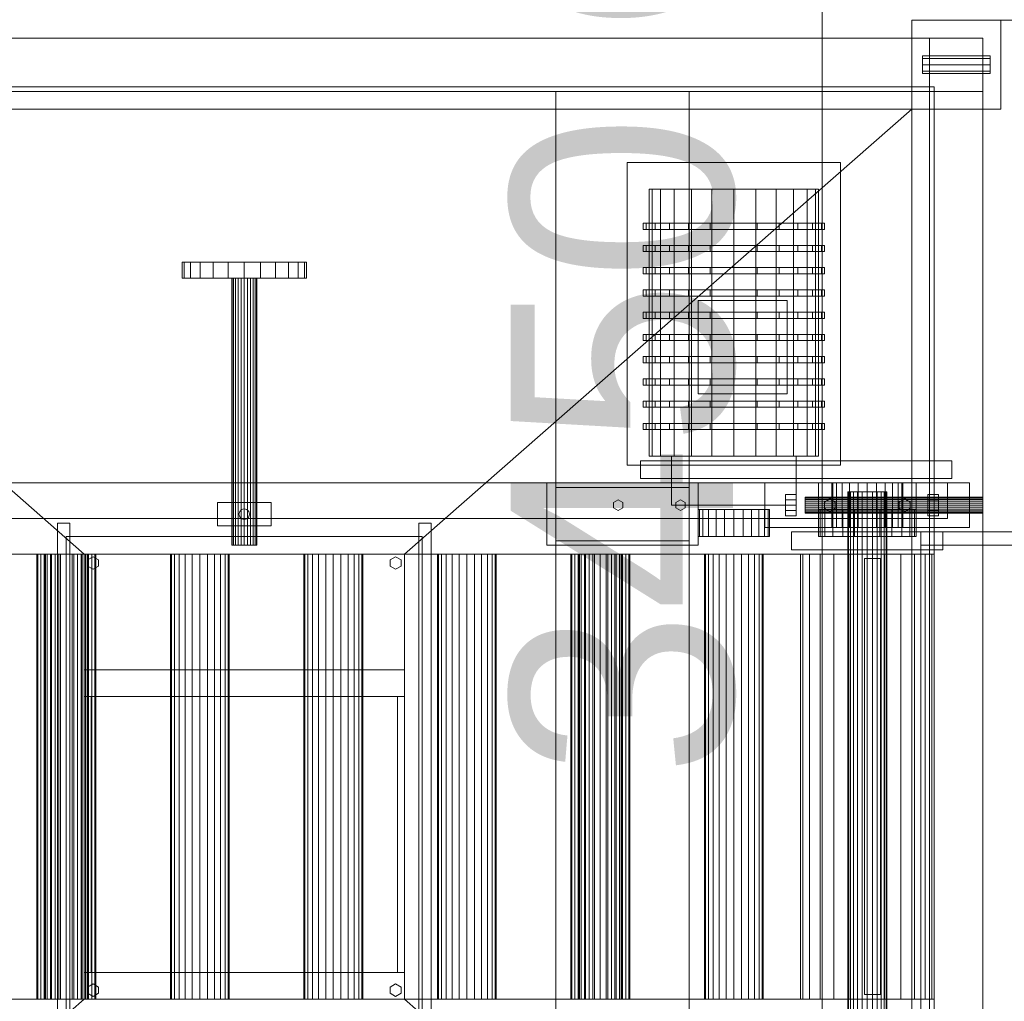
# Model space of a CAD drawing. Header units: millimetres. Extents: x -1970 to 61924, y -58230 to 6847.
# Tile 351 of 656: x -252 to 854, y -18252 to -17149. Entities that reach past the tile are written whole.
import ezdxf

# ---------------------------------------------------------------- set-up
doc = ezdxf.new("R2010")
doc.units = ezdxf.units.MM
for name, color, linetype, lineweight in [('COTAS_O', 1, 'Continuous', 0), ('COTAS_P', 1, 'Continuous', 0), ('superior_dosificador', 7, 'Continuous', 0)]:
    doc.layers.add(name, color=color, linetype=linetype, lineweight=lineweight)
doc.dimstyles.new('R19_100', dxfattribs={"dimtxt": 250, "dimasz": 150, "dimexe": 150, "dimexo": 80, "dimgap": 100, "dimtad": 1, "dimtih": 1, "dimtoh": 1, "dimdsep": 46, "dimcen": 0.09, "dimadec": 0, "dimazin": 0, "dimtfac": 1, "dimtdec": 4, "dimtofl": 0, "dimtmove": 0, "dimatfit": 3, "dimfxl": 1, "dimtolj": 1, "dimtzin": 0, "dimarcsym": 0})

# ---------------------------------------------------------------- blocks, each defined once
blk = doc.blocks.new('DIM_R26_32')
at = {"layer": 'COTAS_O'}
for p, q in [((649.2, -16275), (604.2, -16425)), ((1349.2, -16275), (649.2, -16275)), ((649.2, -19725), (649.2, -16275)), ((649.2, -16275), (694.2, -16425)), ((649.2, -19725), (604.2, -19575)), ((649.2, -19725), (694.2, -19575)), ((1349.2, -19725), (649.2, -19725))]:
    blk.add_line(p, q, dxfattribs=at)
blk.add_text('3450 O', height=250, rotation=90, dxfattribs=at).set_placement((549.2, -18000))
blk = doc.blocks.new('DIM_R26_33')
at = {"layer": 'COTAS_P'}
for p, q in [((850, -17150), (1750, -17150)), ((1750, -17150), (1705, -17300)), ((1750, -18850), (1750, -17150)), ((1750, -17150), (1795, -17300)), ((1750, -18850), (1705, -18700)), ((1750, -18850), (1795, -18700)), ((850, -18850), (1750, -18850))]:
    blk.add_line(p, q, dxfattribs=at)
blk.add_text('1700 P', height=250, rotation=90, dxfattribs=at).set_placement((1650, -18000))

msp = doc.modelspace()

# ---------------------------------------------------------------- linework, layer by layer
at = {"layer": 'superior_dosificador'}
for p, q in [((850, -17150), (750, -17150)), ((750, -17150), (750, -17250)), ((850, -17250), (850, -17150)), ((770, -17170), (-770, -17170)), ((830, -17170), (770, -17170)), ((770, -17170), (770, -17230)), ((830, -17230), (830, -17170)), ((762, -17190), (762, -17192.929)), ((762, -17190), (838, -17190)), ((838, -17192.929), (838, -17190)), ((762, -17192.929), (762, -17200)), ((838, -17192.929), (762, -17192.929)), ((762, -17200), (762, -17207.071)), ((838, -17200), (762, -17200)), ((838, -17192.929), (838, -17200)), ((838, -17200), (838, -17207.071)), ((762, -17207.071), (762, -17210)), ((838, -17207.071), (762, -17207.071)), ((838, -17210), (762, -17210)), ((838, -17207.071), (838, -17210)), ((750, -17225), (-750, -17225)), ((775, -17225), (750, -17225)), ((750, -17225), (750, -18775)), ((750, -17250), (750, -17225)), ((775, -18775), (775, -17225)), ((-770, -17230), (770, -17230)), ((500, -17230), (350, -17230)), ((350, -17230), (350, -18770)), ((500, -18770), (500, -17230)), ((770, -17230), (830, -17230)), ((770, -17230), (770, -18770)), ((830, -18770), (830, -17230)), ((-180, -17750), (-750, -17250)), ((-750, -17250), (750, -17250)), ((180, -17750), (750, -17250)), ((750, -17250), (850, -17250)), ((750, -17250), (750, -18750)), ((670, -17310), (430, -17310)), ((430, -17310), (430, -17650)), ((670, -17650), (670, -17310)), ((455, -17340), (458.237, -17340)), ((455, -17340), (455, -17640)), ((458.237, -17340), (467.728, -17340)), ((458.237, -17640), (458.237, -17340)), ((467.728, -17340), (482.825, -17340)), ((467.728, -17640), (467.728, -17340)), ((482.825, -17340), (502.5, -17340)), ((482.825, -17640), (482.825, -17340)), ((502.5, -17340), (525.412, -17340)), ((502.5, -17640), (502.5, -17340)), ((525.412, -17340), (550, -17340)), ((525.412, -17640), (525.412, -17340)), ((550, -17340), (574.588, -17340)), ((550, -17640), (550, -17340)), ((574.588, -17340), (597.5, -17340)), ((574.588, -17640), (574.588, -17340)), ((597.5, -17340), (617.175, -17340)), ((597.5, -17640), (597.5, -17340)), ((617.175, -17340), (632.272, -17340)), ((617.175, -17640), (617.175, -17340)), ((632.272, -17340), (641.763, -17340)), ((632.272, -17640), (632.272, -17340)), ((641.763, -17340), (645, -17340)), ((641.763, -17640), (641.763, -17340)), ((645, -17640), (645, -17340)), ((448, -17378), (451.476, -17378)), ((448, -17378), (448, -17385)), ((451.476, -17378), (461.665, -17378)), ((451.476, -17385), (451.476, -17378)), ((461.665, -17378), (477.875, -17378)), ((461.665, -17385), (461.665, -17378)), ((477.875, -17378), (499, -17378)), ((477.875, -17385), (477.875, -17378)), ((499, -17378), (523.6, -17378)), ((499, -17385), (499, -17378)), ((523.6, -17378), (550, -17378)), ((523.6, -17385), (523.6, -17378)), ((550, -17378), (576.4, -17378)), ((550, -17385), (550, -17378)), ((576.4, -17378), (601, -17378)), ((576.4, -17385), (576.4, -17378)), ((601, -17378), (622.125, -17378)), ((601, -17385), (601, -17378)), ((622.125, -17378), (638.335, -17378)), ((622.125, -17385), (622.125, -17378)), ((638.335, -17378), (648.524, -17378)), ((638.335, -17385), (638.335, -17378)), ((648.524, -17378), (652, -17378)), ((648.524, -17385), (648.524, -17378)), ((652, -17385), (652, -17378)), ((451.476, -17385), (448, -17385)), ((451.476, -17385), (461.665, -17385)), ((461.665, -17385), (477.875, -17385)), ((477.875, -17385), (499, -17385)), ((499, -17385), (523.6, -17385)), ((523.6, -17385), (550, -17385)), ((550, -17385), (576.4, -17385)), ((576.4, -17385), (601, -17385)), ((601, -17385), (622.125, -17385)), ((622.125, -17385), (638.335, -17385)), ((638.335, -17385), (648.524, -17385)), ((648.524, -17385), (652, -17385)), ((448, -17403), (451.476, -17403)), ((448, -17403), (448, -17410)), ((451.476, -17410), (448, -17410)), ((451.476, -17403), (461.665, -17403)), ((451.476, -17410), (451.476, -17403)), ((451.476, -17410), (461.665, -17410)), ((461.665, -17403), (477.875, -17403)), ((461.665, -17410), (461.665, -17403)), ((461.665, -17410), (477.875, -17410)), ((477.875, -17403), (499, -17403)), ((477.875, -17410), (477.875, -17403)), ((477.875, -17410), (499, -17410)), ((499, -17403), (523.6, -17403)), ((499, -17410), (499, -17403)), ((499, -17410), (523.6, -17410)), ((523.6, -17403), (550, -17403)), ((523.6, -17410), (523.6, -17403)), ((523.6, -17410), (550, -17410)), ((550, -17403), (576.4, -17403)), ((550, -17410), (550, -17403)), ((550, -17410), (576.4, -17410)), ((576.4, -17403), (601, -17403)), ((576.4, -17410), (576.4, -17403)), ((576.4, -17410), (601, -17410)), ((601, -17403), (622.125, -17403)), ((601, -17410), (601, -17403)), ((601, -17410), (622.125, -17410)), ((622.125, -17403), (638.335, -17403)), ((622.125, -17410), (622.125, -17403)), ((622.125, -17410), (638.335, -17410)), ((638.335, -17403), (648.524, -17403)), ((638.335, -17410), (638.335, -17403)), ((638.335, -17410), (648.524, -17410)), ((648.524, -17403), (652, -17403)), ((648.524, -17410), (648.524, -17403)), ((648.524, -17410), (652, -17410)), ((652, -17410), (652, -17403)), ((-70, -17422), (-67.615, -17422)), ((-70, -17422), (-70, -17440)), ((-67.615, -17422), (-60.622, -17422)), ((-67.615, -17440), (-67.615, -17422)), ((-60.622, -17422), (-49.497, -17422)), ((-60.622, -17440), (-60.622, -17422)), ((-49.497, -17422), (-35, -17422)), ((-49.497, -17440), (-49.497, -17422)), ((-35, -17422), (-18.117, -17422)), ((-35, -17440), (-35, -17422)), ((-18.117, -17422), (0, -17422)), ((-18.117, -17440), (-18.117, -17422)), ((0, -17422), (18.117, -17422)), ((0, -17440), (0, -17422)), ((18.117, -17422), (35, -17422)), ((18.117, -17440), (18.117, -17422)), ((35, -17422), (49.497, -17422)), ((35, -17440), (35, -17422)), ((49.497, -17422), (60.622, -17422)), ((49.497, -17440), (49.497, -17422)), ((60.622, -17422), (67.615, -17422)), ((60.622, -17440), (60.622, -17422)), ((67.615, -17422), (70, -17422)), ((67.615, -17440), (67.615, -17422)), ((70, -17440), (70, -17422)), ((448, -17428), (451.476, -17428)), ((448, -17428), (448, -17435)), ((451.476, -17435), (448, -17435)), ((451.476, -17428), (461.665, -17428)), ((451.476, -17435), (451.476, -17428)), ((451.476, -17435), (461.665, -17435)), ((461.665, -17428), (477.875, -17428)), ((461.665, -17435), (461.665, -17428)), ((461.665, -17435), (477.875, -17435)), ((477.875, -17428), (499, -17428)), ((477.875, -17435), (477.875, -17428)), ((477.875, -17435), (499, -17435)), ((499, -17428), (523.6, -17428)), ((499, -17435), (499, -17428)), ((499, -17435), (523.6, -17435)), ((523.6, -17428), (550, -17428)), ((523.6, -17435), (523.6, -17428)), ((523.6, -17435), (550, -17435)), ((550, -17428), (576.4, -17428)), ((550, -17435), (550, -17428)), ((550, -17435), (576.4, -17435)), ((576.4, -17428), (601, -17428)), ((576.4, -17435), (576.4, -17428)), ((576.4, -17435), (601, -17435)), ((601, -17428), (622.125, -17428)), ((601, -17435), (601, -17428)), ((601, -17435), (622.125, -17435)), ((622.125, -17428), (638.335, -17428)), ((622.125, -17435), (622.125, -17428)), ((622.125, -17435), (638.335, -17435)), ((638.335, -17428), (648.524, -17428)), ((638.335, -17435), (638.335, -17428)), ((638.335, -17435), (648.524, -17435)), ((648.524, -17428), (652, -17428)), ((648.524, -17435), (648.524, -17428)), ((648.524, -17435), (652, -17435)), ((652, -17435), (652, -17428)), ((-67.615, -17440), (-70, -17440)), ((-67.615, -17440), (-60.622, -17440)), ((-60.622, -17440), (-49.497, -17440)), ((-49.497, -17440), (-35, -17440)), ((-35, -17440), (-18.117, -17440)), ((-18.117, -17440), (0, -17440)), ((-14, -17440), (-13.523, -17440)), ((-14, -17440), (-14, -17740)), ((-13.523, -17440), (-12.124, -17440)), ((-13.523, -17740), (-13.523, -17440)), ((-12.124, -17440), (-9.899, -17440)), ((-12.124, -17740), (-12.124, -17440)), ((-9.899, -17440), (-7, -17440)), ((-9.899, -17740), (-9.899, -17440)), ((-7, -17440), (-3.623, -17440)), ((-7, -17740), (-7, -17440)), ((-3.623, -17440), (0, -17440)), ((-3.623, -17740), (-3.623, -17440)), ((0, -17440), (3.623, -17440)), ((0, -17740), (0, -17440)), ((0, -17440), (18.117, -17440)), ((3.623, -17440), (7, -17440)), ((3.623, -17740), (3.623, -17440)), ((7, -17440), (9.899, -17440)), ((7, -17740), (7, -17440)), ((9.899, -17440), (12.124, -17440)), ((9.899, -17740), (9.899, -17440)), ((12.124, -17440), (13.523, -17440)), ((12.124, -17740), (12.124, -17440)), ((13.523, -17440), (14, -17440)), ((13.523, -17740), (13.523, -17440)), ((14, -17740), (14, -17440)), ((18.117, -17440), (35, -17440)), ((35, -17440), (49.497, -17440)), ((49.497, -17440), (60.622, -17440)), ((60.622, -17440), (67.615, -17440)), ((67.615, -17440), (70, -17440)), ((448, -17453), (451.476, -17453)), ((448, -17453), (448, -17460)), ((451.476, -17453), (461.665, -17453)), ((451.476, -17460), (451.476, -17453)), ((461.665, -17453), (477.875, -17453)), ((461.665, -17460), (461.665, -17453)), ((477.875, -17453), (499, -17453)), ((477.875, -17460), (477.875, -17453)), ((499, -17453), (523.6, -17453)), ((499, -17460), (499, -17453)), ((523.6, -17453), (550, -17453)), ((523.6, -17460), (523.6, -17453)), ((550, -17453), (576.4, -17453)), ((550, -17460), (550, -17453)), ((576.4, -17453), (601, -17453)), ((576.4, -17460), (576.4, -17453)), ((601, -17453), (622.125, -17453)), ((601, -17460), (601, -17453)), ((622.125, -17453), (638.335, -17453)), ((622.125, -17460), (622.125, -17453)), ((638.335, -17453), (648.524, -17453)), ((638.335, -17460), (638.335, -17453)), ((648.524, -17453), (652, -17453)), ((648.524, -17460), (648.524, -17453)), ((652, -17460), (652, -17453)), ((451.476, -17460), (448, -17460)), ((451.476, -17460), (461.665, -17460)), ((461.665, -17460), (477.875, -17460)), ((477.875, -17460), (499, -17460)), ((499, -17460), (523.6, -17460)), ((610, -17465), (510, -17465)), ((510, -17465), (510, -17570)), ((523.6, -17460), (550, -17460)), ((550, -17460), (576.4, -17460)), ((576.4, -17460), (601, -17460)), ((601, -17460), (622.125, -17460)), ((610, -17570), (610, -17465)), ((622.125, -17460), (638.335, -17460)), ((638.335, -17460), (648.524, -17460)), ((648.524, -17460), (652, -17460)), ((448, -17478), (451.476, -17478)), ((448, -17478), (448, -17485)), ((451.476, -17478), (461.665, -17478)), ((451.476, -17485), (451.476, -17478)), ((461.665, -17478), (477.875, -17478)), ((461.665, -17485), (461.665, -17478)), ((477.875, -17478), (499, -17478)), ((477.875, -17485), (477.875, -17478)), ((499, -17478), (523.6, -17478)), ((499, -17485), (499, -17478)), ((523.6, -17478), (550, -17478)), ((523.6, -17485), (523.6, -17478)), ((550, -17478), (576.4, -17478)), ((550, -17485), (550, -17478)), ((576.4, -17478), (601, -17478)), ((576.4, -17485), (576.4, -17478)), ((601, -17478), (622.125, -17478)), ((601, -17485), (601, -17478)), ((622.125, -17478), (638.335, -17478)), ((622.125, -17485), (622.125, -17478)), ((638.335, -17478), (648.524, -17478)), ((638.335, -17485), (638.335, -17478)), ((648.524, -17478), (652, -17478)), ((648.524, -17485), (648.524, -17478)), ((652, -17485), (652, -17478)), ((451.476, -17485), (448, -17485)), ((451.476, -17485), (461.665, -17485)), ((461.665, -17485), (477.875, -17485)), ((477.875, -17485), (499, -17485)), ((499, -17485), (523.6, -17485)), ((523.6, -17485), (550, -17485)), ((550, -17485), (576.4, -17485)), ((576.4, -17485), (601, -17485)), ((601, -17485), (622.125, -17485)), ((622.125, -17485), (638.335, -17485)), ((638.335, -17485), (648.524, -17485)), ((648.524, -17485), (652, -17485)), ((448, -17503), (451.476, -17503)), ((448, -17503), (448, -17510)), ((451.476, -17510), (448, -17510)), ((451.476, -17503), (461.665, -17503)), ((451.476, -17510), (451.476, -17503)), ((451.476, -17510), (461.665, -17510)), ((461.665, -17503), (477.875, -17503)), ((461.665, -17510), (461.665, -17503)), ((461.665, -17510), (477.875, -17510)), ((477.875, -17503), (499, -17503)), ((477.875, -17510), (477.875, -17503)), ((477.875, -17510), (499, -17510)), ((499, -17503), (523.6, -17503)), ((499, -17510), (499, -17503)), ((499, -17510), (523.6, -17510)), ((523.6, -17503), (550, -17503)), ((523.6, -17510), (523.6, -17503)), ((523.6, -17510), (550, -17510)), ((550, -17503), (576.4, -17503)), ((550, -17510), (550, -17503)), ((550, -17510), (576.4, -17510)), ((576.4, -17503), (601, -17503)), ((576.4, -17510), (576.4, -17503)), ((576.4, -17510), (601, -17510)), ((601, -17503), (622.125, -17503)), ((601, -17510), (601, -17503)), ((601, -17510), (622.125, -17510)), ((622.125, -17503), (638.335, -17503)), ((622.125, -17510), (622.125, -17503)), ((622.125, -17510), (638.335, -17510)), ((638.335, -17503), (648.524, -17503)), ((638.335, -17510), (638.335, -17503)), ((638.335, -17510), (648.524, -17510)), ((648.524, -17503), (652, -17503)), ((648.524, -17510), (648.524, -17503)), ((648.524, -17510), (652, -17510)), ((652, -17510), (652, -17503)), ((448, -17528), (451.476, -17528)), ((448, -17528), (448, -17535)), ((451.476, -17535), (448, -17535)), ((451.476, -17528), (461.665, -17528)), ((451.476, -17535), (451.476, -17528)), ((451.476, -17535), (461.665, -17535)), ((461.665, -17528), (477.875, -17528)), ((461.665, -17535), (461.665, -17528)), ((461.665, -17535), (477.875, -17535)), ((477.875, -17528), (499, -17528)), ((477.875, -17535), (477.875, -17528)), ((477.875, -17535), (499, -17535)), ((499, -17528), (523.6, -17528)), ((499, -17535), (499, -17528)), ((499, -17535), (523.6, -17535)), ((523.6, -17528), (550, -17528)), ((523.6, -17535), (523.6, -17528)), ((523.6, -17535), (550, -17535)), ((550, -17528), (576.4, -17528)), ((550, -17535), (550, -17528)), ((550, -17535), (576.4, -17535)), ((576.4, -17528), (601, -17528)), ((576.4, -17535), (576.4, -17528)), ((576.4, -17535), (601, -17535)), ((601, -17528), (622.125, -17528)), ((601, -17535), (601, -17528)), ((601, -17535), (622.125, -17535)), ((622.125, -17528), (638.335, -17528)), ((622.125, -17535), (622.125, -17528)), ((622.125, -17535), (638.335, -17535)), ((638.335, -17528), (648.524, -17528)), ((638.335, -17535), (638.335, -17528)), ((638.335, -17535), (648.524, -17535)), ((648.524, -17528), (652, -17528)), ((648.524, -17535), (648.524, -17528)), ((648.524, -17535), (652, -17535)), ((652, -17535), (652, -17528)), ((448, -17553), (451.476, -17553)), ((448, -17553), (448, -17560)), ((451.476, -17553), (461.665, -17553)), ((451.476, -17560), (451.476, -17553)), ((461.665, -17553), (477.875, -17553)), ((461.665, -17560), (461.665, -17553)), ((477.875, -17553), (499, -17553)), ((477.875, -17560), (477.875, -17553)), ((499, -17553), (523.6, -17553)), ((499, -17560), (499, -17553)), ((523.6, -17553), (550, -17553)), ((523.6, -17560), (523.6, -17553)), ((550, -17553), (576.4, -17553)), ((550, -17560), (550, -17553)), ((576.4, -17553), (601, -17553)), ((576.4, -17560), (576.4, -17553)), ((601, -17553), (622.125, -17553)), ((601, -17560), (601, -17553)), ((622.125, -17553), (638.335, -17553)), ((622.125, -17560), (622.125, -17553)), ((638.335, -17553), (648.524, -17553)), ((638.335, -17560), (638.335, -17553)), ((648.524, -17553), (652, -17553)), ((648.524, -17560), (648.524, -17553)), ((652, -17560), (652, -17553)), ((451.476, -17560), (448, -17560)), ((451.476, -17560), (461.665, -17560)), ((461.665, -17560), (477.875, -17560)), ((477.875, -17560), (499, -17560)), ((499, -17560), (523.6, -17560)), ((523.6, -17560), (550, -17560)), ((550, -17560), (576.4, -17560)), ((576.4, -17560), (601, -17560)), ((601, -17560), (622.125, -17560)), ((622.125, -17560), (638.335, -17560)), ((638.335, -17560), (648.524, -17560)), ((648.524, -17560), (652, -17560)), ((448, -17578), (451.476, -17578)), ((448, -17578), (448, -17585)), ((451.476, -17578), (461.665, -17578)), ((451.476, -17585), (451.476, -17578)), ((461.665, -17578), (477.875, -17578)), ((461.665, -17585), (461.665, -17578)), ((477.875, -17578), (499, -17578)), ((477.875, -17585), (477.875, -17578)), ((499, -17578), (523.6, -17578)), ((499, -17585), (499, -17578)), ((510, -17570), (610, -17570)), ((523.6, -17578), (550, -17578)), ((523.6, -17585), (523.6, -17578)), ((550, -17578), (576.4, -17578)), ((550, -17585), (550, -17578)), ((576.4, -17578), (601, -17578)), ((576.4, -17585), (576.4, -17578)), ((601, -17578), (622.125, -17578)), ((601, -17585), (601, -17578)), ((622.125, -17578), (638.335, -17578)), ((622.125, -17585), (622.125, -17578)), ((638.335, -17578), (648.524, -17578)), ((638.335, -17585), (638.335, -17578)), ((648.524, -17578), (652, -17578)), ((648.524, -17585), (648.524, -17578)), ((652, -17585), (652, -17578)), ((451.476, -17585), (448, -17585)), ((451.476, -17585), (461.665, -17585)), ((461.665, -17585), (477.875, -17585)), ((477.875, -17585), (499, -17585)), ((499, -17585), (523.6, -17585)), ((523.6, -17585), (550, -17585)), ((550, -17585), (576.4, -17585)), ((576.4, -17585), (601, -17585)), ((601, -17585), (622.125, -17585)), ((622.125, -17585), (638.335, -17585)), ((638.335, -17585), (648.524, -17585)), ((648.524, -17585), (652, -17585)), ((448, -17603), (451.476, -17603)), ((448, -17603), (448, -17610)), ((451.476, -17610), (448, -17610)), ((451.476, -17603), (461.665, -17603)), ((451.476, -17610), (451.476, -17603)), ((451.476, -17610), (461.665, -17610)), ((461.665, -17603), (477.875, -17603)), ((461.665, -17610), (461.665, -17603)), ((461.665, -17610), (477.875, -17610)), ((477.875, -17603), (499, -17603)), ((477.875, -17610), (477.875, -17603)), ((477.875, -17610), (499, -17610)), ((499, -17603), (523.6, -17603)), ((499, -17610), (499, -17603)), ((499, -17610), (523.6, -17610)), ((523.6, -17603), (550, -17603)), ((523.6, -17610), (523.6, -17603)), ((523.6, -17610), (550, -17610)), ((550, -17603), (576.4, -17603)), ((550, -17610), (550, -17603)), ((550, -17610), (576.4, -17610)), ((576.4, -17603), (601, -17603)), ((576.4, -17610), (576.4, -17603)), ((576.4, -17610), (601, -17610)), ((601, -17603), (622.125, -17603)), ((601, -17610), (601, -17603)), ((601, -17610), (622.125, -17610)), ((622.125, -17603), (638.335, -17603)), ((622.125, -17610), (622.125, -17603)), ((622.125, -17610), (638.335, -17610)), ((638.335, -17603), (648.524, -17603)), ((638.335, -17610), (638.335, -17603)), ((638.335, -17610), (648.524, -17610)), ((648.524, -17603), (652, -17603)), ((648.524, -17610), (648.524, -17603)), ((648.524, -17610), (652, -17610)), ((652, -17610), (652, -17603)), ((795, -17645), (445, -17645)), ((445, -17645), (445, -17665)), ((458.237, -17640), (455, -17640)), ((458.237, -17640), (467.728, -17640)), ((467.728, -17640), (482.825, -17640)), ((620, -17640), (480, -17640)), ((480, -17640), (480, -17695)), ((482.825, -17640), (502.5, -17640)), ((502.5, -17640), (525.412, -17640)), ((525.412, -17640), (550, -17640)), ((550, -17640), (574.588, -17640)), ((574.588, -17640), (597.5, -17640)), ((597.5, -17640), (617.175, -17640)), ((617.175, -17640), (632.272, -17640)), ((620, -17695), (620, -17640)), ((632.272, -17640), (641.763, -17640)), ((641.763, -17640), (645, -17640)), ((795, -17665), (795, -17645)), ((430, -17650), (670, -17650)), ((445, -17665), (795, -17665)), ((790, -17670), (-790, -17670)), ((510, -17670), (340, -17670)), ((340, -17670), (340, -17740)), ((500, -17675), (350, -17675)), ((350, -17675), (350, -17735)), ((500, -17735), (500, -17675)), ((510, -17740), (510, -17670)), ((815, -17670), (585, -17670)), ((585, -17670), (585, -17720)), ((755, -17670), (645, -17670)), ((645, -17670), (645, -17720)), ((660, -17670), (661.363, -17670)), ((660, -17670), (660, -17720)), ((661.363, -17670), (665.359, -17670)), ((661.363, -17720), (661.363, -17670)), ((665.359, -17670), (671.716, -17670)), ((665.359, -17720), (665.359, -17670)), ((671.716, -17670), (680, -17670)), ((671.716, -17720), (671.716, -17670)), ((680, -17670), (689.647, -17670)), ((680, -17720), (680, -17670)), ((689.647, -17670), (700, -17670)), ((689.647, -17720), (689.647, -17670)), ((700, -17670), (710.353, -17670)), ((700, -17720), (700, -17670)), ((710.353, -17670), (720, -17670)), ((710.353, -17720), (710.353, -17670)), ((720, -17670), (728.284, -17670)), ((720, -17720), (720, -17670)), ((728.284, -17670), (734.641, -17670)), ((728.284, -17720), (728.284, -17670)), ((734.641, -17670), (738.637, -17670)), ((734.641, -17720), (734.641, -17670)), ((738.637, -17670), (740, -17670)), ((738.637, -17720), (738.637, -17670)), ((740, -17720), (740, -17670)), ((755, -17720), (755, -17670)), ((790, -17710), (790, -17670)), ((815, -17720), (815, -17670)), ((414.804, -17692), (420, -17689)), ((420, -17689), (425.196, -17692)), ((484.804, -17692), (490, -17689)), ((490, -17689), (495.196, -17692)), ((608, -17683), (608, -17689)), ((608, -17683), (620, -17683)), ((608, -17689), (608, -17701)), ((620, -17689), (608, -17689)), ((620, -17689), (620, -17683)), ((620, -17689), (620, -17701)), ((630, -17686), (630, -17686.307)), ((630, -17686), (830, -17686)), ((630, -17686.307), (630, -17687.206)), ((830, -17686.307), (630, -17686.307)), ((630, -17687.206), (630, -17688.636)), ((830, -17687.206), (630, -17687.206)), ((630, -17688.636), (630, -17690.5)), ((830, -17688.636), (630, -17688.636)), ((630, -17690.5), (630, -17692.671)), ((830, -17690.5), (630, -17690.5)), ((651.938, -17691.5), (658, -17688)), ((658, -17688), (664.062, -17691.5)), ((678, -17680), (678.75, -17680)), ((678, -17680), (678, -18320)), ((678.75, -17680), (680.947, -17680)), ((678.75, -18320), (678.75, -17680)), ((680.947, -17680), (684.444, -17680)), ((680.947, -18320), (680.947, -17680)), ((684.444, -17680), (689, -17680)), ((684.444, -18320), (684.444, -17680)), ((689, -17680), (694.306, -17680)), ((689, -18320), (689, -17680)), ((694.306, -17680), (700, -17680)), ((694.306, -18320), (694.306, -17680)), ((700, -17680), (705.694, -17680)), ((700, -18320), (700, -17680)), ((705.694, -17680), (711, -17680)), ((705.694, -18320), (705.694, -17680)), ((711, -17680), (715.556, -17680)), ((711, -18320), (711, -17680)), ((715.556, -17680), (719.053, -17680)), ((715.556, -18320), (715.556, -17680)), ((719.053, -17680), (721.25, -17680)), ((719.053, -18320), (719.053, -17680)), ((721.25, -17680), (722, -17680)), ((721.25, -18320), (721.25, -17680)), ((722, -18320), (722, -17680)), ((735.938, -17691.5), (742, -17688)), ((742, -17688), (748.062, -17691.5)), ((768, -17683), (768, -17689)), ((768, -17683), (780, -17683)), ((768, -17689), (768, -17701)), ((780, -17689), (768, -17689)), ((780, -17689), (780, -17683)), ((780, -17689), (780, -17701)), ((830, -17686.307), (830, -17686)), ((830, -17686.307), (830, -17687.206)), ((830, -17687.206), (830, -17688.636)), ((830, -17688.636), (830, -17690.5)), ((830, -17690.5), (830, -17692.671)), ((-30, -17718), (-30, -17692)), ((-30, -17692), (30, -17692)), ((-5.196, -17702), (-3, -17699.804)), ((-3, -17699.804), (0, -17699)), ((0, -17699), (3, -17699.804)), ((3, -17699.804), (5.196, -17702)), ((30, -17692), (30, -17718)), ((414.804, -17698), (414.804, -17692)), ((420, -17701), (414.804, -17698)), ((425.196, -17698), (420, -17701)), ((425.196, -17692), (425.196, -17698)), ((480, -17695), (620, -17695)), ((484.804, -17698), (484.804, -17692)), ((490, -17701), (484.804, -17698)), ((495.196, -17698), (490, -17701)), ((495.196, -17692), (495.196, -17698)), ((510, -17700), (511.363, -17700)), ((510, -17700), (510, -17730)), ((511.363, -17700), (515.359, -17700)), ((511.363, -17730), (511.363, -17700)), ((515.359, -17700), (521.716, -17700)), ((515.359, -17730), (515.359, -17700)), ((521.716, -17700), (530, -17700)), ((521.716, -17730), (521.716, -17700)), ((530, -17700), (539.647, -17700)), ((530, -17730), (530, -17700)), ((539.647, -17700), (550, -17700)), ((539.647, -17730), (539.647, -17700)), ((550, -17700), (560.353, -17700)), ((550, -17730), (550, -17700)), ((560.353, -17700), (570, -17700)), ((560.353, -17730), (560.353, -17700)), ((570, -17700), (578.284, -17700)), ((570, -17730), (570, -17700)), ((578.284, -17700), (584.641, -17700)), ((578.284, -17730), (578.284, -17700)), ((584.641, -17700), (588.637, -17700)), ((584.641, -17730), (584.641, -17700)), ((588.637, -17700), (590, -17700)), ((588.637, -17730), (588.637, -17700)), ((590, -17730), (590, -17700)), ((608, -17701), (608, -17707)), ((620, -17701), (608, -17701)), ((620, -17701), (620, -17707)), ((630, -17692.671), (630, -17695)), ((830, -17692.671), (630, -17692.671)), ((630, -17695), (630, -17697.329)), ((830, -17695), (630, -17695)), ((630, -17697.329), (630, -17699.5)), ((830, -17697.329), (630, -17697.329)), ((630, -17699.5), (630, -17701.364)), ((830, -17699.5), (630, -17699.5)), ((630, -17701.364), (630, -17702.794)), ((830, -17701.364), (630, -17701.364)), ((645, -17700), (646.874, -17700)), ((645, -17700), (645, -17730)), ((646.874, -17700), (652.369, -17700)), ((646.874, -17730), (646.874, -17700)), ((651.938, -17698.5), (651.938, -17691.5)), ((658, -17702), (651.938, -17698.5)), ((652.369, -17700), (661.109, -17700)), ((652.369, -17730), (652.369, -17700)), ((664.062, -17698.5), (658, -17702)), ((661.109, -17700), (672.5, -17700)), ((661.109, -17730), (661.109, -17700)), ((664.062, -17691.5), (664.062, -17698.5)), ((672.5, -17700), (685.765, -17700)), ((672.5, -17730), (672.5, -17700)), ((685.765, -17700), (700, -17700)), ((685.765, -17730), (685.765, -17700)), ((700, -17700), (714.235, -17700)), ((700, -17730), (700, -17700)), ((714.235, -17700), (727.5, -17700)), ((714.235, -17730), (714.235, -17700)), ((727.5, -17700), (738.891, -17700)), ((727.5, -17730), (727.5, -17700)), ((735.938, -17698.5), (735.938, -17691.5)), ((742, -17702), (735.938, -17698.5)), ((738.891, -17700), (747.631, -17700)), ((738.891, -17730), (738.891, -17700)), ((748.062, -17698.5), (742, -17702)), ((747.631, -17700), (753.126, -17700)), ((747.631, -17730), (747.631, -17700)), ((748.062, -17691.5), (748.062, -17698.5)), ((753.126, -17700), (755, -17700)), ((753.126, -17730), (753.126, -17700)), ((755, -17730), (755, -17700)), ((768, -17701), (768, -17707)), ((780, -17701), (768, -17701)), ((780, -17701), (780, -17707)), ((830, -17692.671), (830, -17695)), ((830, -17695), (830, -17697.329)), ((830, -17697.329), (830, -17699.5)), ((830, -17699.5), (830, -17701.364)), ((830, -17701.364), (830, -17702.794)), ((-790, -17710), (790, -17710)), ((-6, -17705), (-5.196, -17702)), ((-5.196, -17708), (-6, -17705)), ((-3, -17710.196), (-5.196, -17708)), ((0, -17711), (-3, -17710.196)), ((3, -17710.196), (0, -17711)), ((5.196, -17708), (3, -17710.196)), ((5.196, -17702), (6, -17705)), ((6, -17705), (5.196, -17708)), ((620, -17707), (608, -17707)), ((630, -17702.794), (630, -17703.693)), ((830, -17702.794), (630, -17702.794)), ((630, -17703.693), (630, -17704)), ((830, -17703.693), (630, -17703.693)), ((830, -17704), (630, -17704)), ((780, -17707), (768, -17707)), ((830, -17702.794), (830, -17703.693)), ((830, -17703.693), (830, -17704)), ((-210, -18285), (-210, -17715)), ((-210, -17715), (-196, -17715)), ((-196, -17715), (-196, -18285)), ((30, -17718), (-30, -17718)), ((196, -18285), (196, -17715)), ((196, -17715), (210, -17715)), ((210, -17715), (210, -18285)), ((585, -17720), (815, -17720)), ((645, -17720), (755, -17720)), ((661.363, -17720), (660, -17720)), ((661.363, -17720), (665.359, -17720)), ((665.359, -17720), (671.716, -17720)), ((671.716, -17720), (680, -17720)), ((680, -17720), (689.647, -17720)), ((689.647, -17720), (700, -17720)), ((700, -17720), (710.353, -17720)), ((710.353, -17720), (720, -17720)), ((720, -17720), (728.284, -17720)), ((728.284, -17720), (734.641, -17720)), ((734.641, -17720), (738.637, -17720)), ((738.637, -17720), (740, -17720)), ((200, -17730), (-200, -17730)), ((-200, -17730), (-200, -18270)), ((200, -18270), (200, -17730)), ((511.363, -17730), (510, -17730)), ((511.363, -17730), (515.359, -17730)), ((515.359, -17730), (521.716, -17730)), ((521.716, -17730), (530, -17730)), ((530, -17730), (539.647, -17730)), ((539.647, -17730), (550, -17730)), ((550, -17730), (560.353, -17730)), ((560.353, -17730), (570, -17730)), ((570, -17730), (578.284, -17730)), ((578.284, -17730), (584.641, -17730)), ((584.641, -17730), (588.637, -17730)), ((588.637, -17730), (590, -17730)), ((615, -17745), (615, -17725)), ((615, -17725), (785, -17725)), ((646.874, -17730), (645, -17730)), ((646.874, -17730), (652.369, -17730)), ((652.369, -17730), (661.109, -17730)), ((661.109, -17730), (672.5, -17730)), ((672.5, -17730), (685.765, -17730)), ((685.765, -17730), (700, -17730)), ((700, -17730), (714.235, -17730)), ((714.235, -17730), (727.5, -17730)), ((727.5, -17730), (738.891, -17730)), ((738.891, -17730), (747.631, -17730)), ((747.631, -17730), (753.126, -17730)), ((753.126, -17730), (755, -17730)), ((760, -17740), (760, -17725)), ((760, -17725), (1000, -17725)), ((760, -18275), (760, -17725)), ((785, -17725), (785, -17745)), ((-13.523, -17740), (-14, -17740)), ((-13.523, -17740), (-12.124, -17740)), ((-12.124, -17740), (-9.899, -17740)), ((-9.899, -17740), (-7, -17740)), ((-7, -17740), (-3.623, -17740)), ((-3.623, -17740), (0, -17740)), ((0, -17740), (3.623, -17740)), ((3.623, -17740), (7, -17740)), ((7, -17740), (9.899, -17740)), ((9.899, -17740), (12.124, -17740)), ((12.124, -17740), (13.523, -17740)), ((13.523, -17740), (14, -17740)), ((340, -17740), (510, -17740)), ((350, -17735), (500, -17735)), ((785, -17745), (615, -17745)), ((1000, -17740), (760, -17740)), ((700, -17750), (-700, -17750)), ((-233, -17750), (-231.876, -17750)), ((-233, -17750), (-233, -18250)), ((-231.876, -17750), (-228.579, -17750)), ((-231.876, -18250), (-231.876, -17750)), ((-228.579, -17750), (-223.335, -17750)), ((-228.579, -18250), (-228.579, -17750)), ((-225, -17750), (-224.148, -17750)), ((-225, -17750), (-225, -18250)), ((-224.148, -17750), (-221.651, -17750)), ((-224.148, -18250), (-224.148, -17750)), ((-223.335, -17750), (-216.5, -17750)), ((-223.335, -18250), (-223.335, -17750)), ((-221.651, -17750), (-217.678, -17750)), ((-221.651, -18250), (-221.651, -17750)), ((-217.678, -17750), (-212.5, -17750)), ((-217.678, -18250), (-217.678, -17750)), ((-216.5, -17750), (-208.541, -17750)), ((-216.5, -18250), (-216.5, -17750)), ((-212.5, -17750), (-206.47, -17750)), ((-212.5, -18250), (-212.5, -17750)), ((-208.541, -17750), (-200, -17750)), ((-208.541, -18250), (-208.541, -17750)), ((-206.47, -17750), (-200, -17750)), ((-206.47, -18250), (-206.47, -17750)), ((-200, -17750), (-191.459, -17750)), ((-200, -18250), (-200, -17750)), ((-200, -17750), (-193.53, -17750)), ((-193.53, -17750), (-187.5, -17750)), ((-193.53, -18250), (-193.53, -17750)), ((-191.459, -17750), (-183.5, -17750)), ((-191.459, -18250), (-191.459, -17750)), ((-187.5, -17750), (-182.322, -17750)), ((-187.5, -18250), (-187.5, -17750)), ((-183.5, -17750), (-176.665, -17750)), ((-183.5, -18250), (-183.5, -17750)), ((-182.322, -17750), (-178.349, -17750)), ((-182.322, -18250), (-182.322, -17750)), ((180, -17750), (-180, -17750)), ((-180, -17750), (-180, -18250)), ((-178.349, -17750), (-175.852, -17750)), ((-178.349, -18250), (-178.349, -17750)), ((-176.665, -17750), (-171.421, -17750)), ((-176.665, -18250), (-176.665, -17750)), ((-176.062, -17756.5), (-170, -17753)), ((-176.062, -17763.5), (-176.062, -17756.5)), ((-175.852, -17750), (-175, -17750)), ((-175.852, -18250), (-175.852, -17750)), ((-175, -18250), (-175, -17750)), ((-171.421, -17750), (-168.124, -17750)), ((-171.421, -18250), (-171.421, -17750)), ((-170, -17753), (-163.938, -17756.5)), ((-168.124, -17750), (-167, -17750)), ((-168.124, -18250), (-168.124, -17750)), ((-167, -18250), (-167, -17750)), ((-163.938, -17756.5), (-163.938, -17763.5)), ((-83, -17750), (-81.876, -17750)), ((-83, -17750), (-83, -18250)), ((-81.876, -17750), (-78.579, -17750)), ((-81.876, -18250), (-81.876, -17750)), ((-78.579, -17750), (-73.335, -17750)), ((-78.579, -18250), (-78.579, -17750)), ((-73.335, -17750), (-66.5, -17750)), ((-73.335, -18250), (-73.335, -17750)), ((-66.5, -17750), (-58.541, -17750)), ((-66.5, -18250), (-66.5, -17750)), ((-58.541, -17750), (-50, -17750)), ((-58.541, -18250), (-58.541, -17750)), ((-50, -17750), (-41.459, -17750)), ((-50, -18250), (-50, -17750)), ((-41.459, -17750), (-33.5, -17750)), ((-41.459, -18250), (-41.459, -17750)), ((-33.5, -17750), (-26.665, -17750)), ((-33.5, -18250), (-33.5, -17750)), ((-26.665, -17750), (-21.421, -17750)), ((-26.665, -18250), (-26.665, -17750)), ((-21.421, -17750), (-18.124, -17750)), ((-21.421, -18250), (-21.421, -17750)), ((-18.124, -17750), (-17, -17750)), ((-18.124, -18250), (-18.124, -17750)), ((-17, -18250), (-17, -17750)), ((67, -17750), (68.124, -17750)), ((67, -17750), (67, -18250)), ((68.124, -17750), (71.421, -17750)), ((68.124, -18250), (68.124, -17750)), ((71.421, -17750), (76.665, -17750)), ((71.421, -18250), (71.421, -17750)), ((76.665, -17750), (83.5, -17750)), ((76.665, -18250), (76.665, -17750)), ((83.5, -17750), (91.459, -17750)), ((83.5, -18250), (83.5, -17750)), ((91.459, -17750), (100, -17750)), ((91.459, -18250), (91.459, -17750)), ((100, -17750), (108.541, -17750)), ((100, -18250), (100, -17750)), ((108.541, -17750), (116.5, -17750)), ((108.541, -18250), (108.541, -17750)), ((116.5, -17750), (123.335, -17750)), ((116.5, -18250), (116.5, -17750)), ((123.335, -17750), (128.579, -17750)), ((123.335, -18250), (123.335, -17750)), ((128.579, -17750), (131.876, -17750)), ((128.579, -18250), (128.579, -17750)), ((131.876, -17750), (133, -17750)), ((131.876, -18250), (131.876, -17750)), ((133, -18250), (133, -17750)), ((163.938, -17756.5), (170, -17753)), ((163.938, -17763.5), (163.938, -17756.5)), ((170, -17753), (176.062, -17756.5)), ((176.062, -17756.5), (176.062, -17763.5)), ((180, -18250), (180, -17750)), ((217, -17750), (218.124, -17750)), ((217, -17750), (217, -18250)), ((218.124, -17750), (221.421, -17750)), ((218.124, -18250), (218.124, -17750)), ((221.421, -17750), (226.665, -17750)), ((221.421, -18250), (221.421, -17750)), ((226.665, -17750), (233.5, -17750)), ((226.665, -18250), (226.665, -17750)), ((233.5, -17750), (241.459, -17750)), ((233.5, -18250), (233.5, -17750)), ((241.459, -17750), (250, -17750)), ((241.459, -18250), (241.459, -17750)), ((250, -17750), (258.541, -17750)), ((250, -18250), (250, -17750)), ((258.541, -17750), (266.5, -17750)), ((258.541, -18250), (258.541, -17750)), ((266.5, -17750), (273.335, -17750)), ((266.5, -18250), (266.5, -17750)), ((273.335, -17750), (278.579, -17750)), ((273.335, -18250), (273.335, -17750)), ((278.579, -17750), (281.876, -17750)), ((278.579, -18250), (278.579, -17750)), ((281.876, -17750), (283, -17750)), ((281.876, -18250), (281.876, -17750)), ((283, -18250), (283, -17750)), ((367, -17750), (368.124, -17750)), ((367, -17750), (367, -18250)), ((368.124, -17750), (371.421, -17750)), ((368.124, -18250), (368.124, -17750)), ((371.421, -17750), (376.665, -17750)), ((371.421, -18250), (371.421, -17750)), ((375, -17750), (375.852, -17750)), ((375, -17750), (375, -18250)), ((375.852, -17750), (378.349, -17750)), ((375.852, -18250), (375.852, -17750)), ((376.665, -17750), (383.5, -17750)), ((376.665, -18250), (376.665, -17750)), ((378.349, -17750), (382.322, -17750)), ((378.349, -18250), (378.349, -17750)), ((382.322, -17750), (387.5, -17750)), ((382.322, -18250), (382.322, -17750)), ((383.5, -17750), (391.459, -17750)), ((383.5, -18250), (383.5, -17750)), ((387.5, -17750), (393.53, -17750)), ((387.5, -18250), (387.5, -17750)), ((391.459, -17750), (400, -17750)), ((391.459, -18250), (391.459, -17750)), ((393.53, -17750), (400, -17750)), ((393.53, -18250), (393.53, -17750)), ((400, -17750), (408.541, -17750)), ((400, -18250), (400, -17750)), ((400, -17750), (406.47, -17750)), ((406.47, -17750), (412.5, -17750)), ((406.47, -18250), (406.47, -17750)), ((408.541, -17750), (416.5, -17750)), ((408.541, -18250), (408.541, -17750)), ((412.5, -17750), (417.678, -17750)), ((412.5, -18250), (412.5, -17750)), ((416.5, -17750), (423.335, -17750)), ((416.5, -18250), (416.5, -17750)), ((417.678, -17750), (421.651, -17750)), ((417.678, -18250), (417.678, -17750)), ((421.651, -17750), (424.148, -17750)), ((421.651, -18250), (421.651, -17750)), ((423.335, -17750), (428.579, -17750)), ((423.335, -18250), (423.335, -17750)), ((424.148, -17750), (425, -17750)), ((424.148, -18250), (424.148, -17750)), ((425, -18250), (425, -17750)), ((428.579, -17750), (431.876, -17750)), ((428.579, -18250), (428.579, -17750)), ((431.876, -17750), (433, -17750)), ((431.876, -18250), (431.876, -17750)), ((433, -18250), (433, -17750)), ((517, -17750), (518.124, -17750)), ((517, -17750), (517, -18250)), ((518.124, -17750), (521.421, -17750)), ((518.124, -18250), (518.124, -17750)), ((521.421, -17750), (526.665, -17750)), ((521.421, -18250), (521.421, -17750)), ((526.665, -17750), (533.5, -17750)), ((526.665, -18250), (526.665, -17750)), ((533.5, -17750), (541.459, -17750)), ((533.5, -18250), (533.5, -17750)), ((541.459, -17750), (550, -17750)), ((541.459, -18250), (541.459, -17750)), ((550, -17750), (558.541, -17750)), ((550, -18250), (550, -17750)), ((558.541, -17750), (566.5, -17750)), ((558.541, -18250), (558.541, -17750)), ((566.5, -17750), (573.335, -17750)), ((566.5, -18250), (566.5, -17750)), ((573.335, -17750), (578.579, -17750)), ((573.335, -18250), (573.335, -17750)), ((578.579, -17750), (581.876, -17750)), ((578.579, -18250), (578.579, -17750)), ((581.876, -17750), (583, -17750)), ((581.876, -18250), (581.876, -17750)), ((583, -18250), (583, -17750)), ((625, -17750), (627.556, -17750)), ((625, -17750), (625, -18250)), ((627.556, -17750), (635.048, -17750)), ((627.556, -18250), (627.556, -17750)), ((635.048, -17750), (646.967, -17750)), ((635.048, -18250), (635.048, -17750)), ((646.967, -17750), (662.5, -17750)), ((646.967, -18250), (646.967, -17750)), ((662.5, -17750), (680.589, -17750)), ((662.5, -18250), (662.5, -17750)), ((680.589, -17750), (700, -17750)), ((680.589, -18250), (680.589, -17750)), ((697, -18245), (697, -17755)), ((697, -17755), (715, -17755)), ((700, -17750), (719.411, -17750)), ((700, -18250), (700, -17750)), ((715, -17755), (715, -18245)), ((719.411, -17750), (737.5, -17750)), ((719.411, -18250), (719.411, -17750)), ((737.5, -17750), (753.033, -17750)), ((737.5, -18250), (737.5, -17750)), ((753.033, -17750), (764.952, -17750)), ((753.033, -18250), (753.033, -17750)), ((764.952, -17750), (772.444, -17750)), ((764.952, -18250), (764.952, -17750)), ((772.444, -17750), (775, -17750)), ((772.444, -18250), (772.444, -17750)), ((775, -18250), (775, -17750)), ((-170, -17767), (-176.062, -17763.5)), ((-163.938, -17763.5), (-170, -17767)), ((170, -17767), (163.938, -17763.5)), ((176.062, -17763.5), (170, -17767)), ((180, -17880), (-180, -17880)), ((-180, -17880), (-180, -17910)), ((180, -17910), (180, -17880)), ((-180, -17910), (180, -17910)), ((-180, -18220), (-180, -17910)), ((-180, -17910), (-172, -17910)), ((-172, -17910), (-172, -18220)), ((172, -18220), (172, -17910)), ((172, -17910), (180, -17910)), ((180, -17910), (180, -18220)), ((180, -18220), (-180, -18220)), ((-180, -18220), (-180, -18250)), ((-172, -18220), (-180, -18220)), ((180, -18220), (172, -18220)), ((180, -18250), (180, -18220)), ((-176.062, -18236.5), (-170, -18233)), ((-176.062, -18243.5), (-176.062, -18236.5)), ((-170, -18247), (-176.062, -18243.5)), ((-170, -18233), (-163.938, -18236.5)), ((-163.938, -18243.5), (-170, -18247)), ((-163.938, -18236.5), (-163.938, -18243.5)), ((163.938, -18236.5), (170, -18233)), ((163.938, -18243.5), (163.938, -18236.5)), ((170, -18247), (163.938, -18243.5)), ((170, -18233), (176.062, -18236.5)), ((176.062, -18243.5), (170, -18247)), ((176.062, -18236.5), (176.062, -18243.5)), ((-180, -18250), (-750, -18750)), ((-700, -18250), (700, -18250)), ((-231.876, -18250), (-233, -18250)), ((-231.876, -18250), (-228.579, -18250)), ((-228.579, -18250), (-223.335, -18250)), ((-224.148, -18250), (-225, -18250)), ((-224.148, -18250), (-221.651, -18250)), ((-223.335, -18250), (-216.5, -18250)), ((-221.651, -18250), (-217.678, -18250)), ((-217.678, -18250), (-212.5, -18250)), ((-216.5, -18250), (-208.541, -18250)), ((-212.5, -18250), (-206.47, -18250)), ((-208.541, -18250), (-200, -18250)), ((-206.47, -18250), (-200, -18250)), ((-200, -18250), (-191.459, -18250)), ((-200, -18250), (-193.53, -18250)), ((-193.53, -18250), (-187.5, -18250)), ((-191.459, -18250), (-183.5, -18250)), ((-187.5, -18250), (-182.322, -18250)), ((-183.5, -18250), (-176.665, -18250)), ((-182.322, -18250), (-178.349, -18250)), ((-180, -18250), (180, -18250)), ((-178.349, -18250), (-175.852, -18250)), ((-176.665, -18250), (-171.421, -18250)), ((-175.852, -18250), (-175, -18250)), ((-171.421, -18250), (-168.124, -18250)), ((-168.124, -18250), (-167, -18250)), ((-81.876, -18250), (-83, -18250)), ((-81.876, -18250), (-78.579, -18250)), ((-78.579, -18250), (-73.335, -18250)), ((-73.335, -18250), (-66.5, -18250)), ((-66.5, -18250), (-58.541, -18250)), ((-58.541, -18250), (-50, -18250)), ((-50, -18250), (-41.459, -18250)), ((-41.459, -18250), (-33.5, -18250)), ((-33.5, -18250), (-26.665, -18250)), ((-26.665, -18250), (-21.421, -18250)), ((-21.421, -18250), (-18.124, -18250)), ((-18.124, -18250), (-17, -18250)), ((68.124, -18250), (67, -18250)), ((68.124, -18250), (71.421, -18250)), ((71.421, -18250), (76.665, -18250)), ((76.665, -18250), (83.5, -18250)), ((83.5, -18250), (91.459, -18250)), ((91.459, -18250), (100, -18250)), ((100, -18250), (108.541, -18250)), ((108.541, -18250), (116.5, -18250)), ((116.5, -18250), (123.335, -18250)), ((123.335, -18250), (128.579, -18250)), ((128.579, -18250), (131.876, -18250)), ((131.876, -18250), (133, -18250)), ((750, -18750), (180, -18250)), ((218.124, -18250), (217, -18250)), ((218.124, -18250), (221.421, -18250)), ((221.421, -18250), (226.665, -18250)), ((226.665, -18250), (233.5, -18250)), ((233.5, -18250), (241.459, -18250)), ((241.459, -18250), (250, -18250)), ((250, -18250), (258.541, -18250)), ((258.541, -18250), (266.5, -18250)), ((266.5, -18250), (273.335, -18250)), ((273.335, -18250), (278.579, -18250)), ((278.579, -18250), (281.876, -18250)), ((281.876, -18250), (283, -18250)), ((368.124, -18250), (367, -18250)), ((368.124, -18250), (371.421, -18250)), ((371.421, -18250), (376.665, -18250)), ((375.852, -18250), (375, -18250)), ((375.852, -18250), (378.349, -18250)), ((376.665, -18250), (383.5, -18250)), ((378.349, -18250), (382.322, -18250)), ((382.322, -18250), (387.5, -18250)), ((383.5, -18250), (391.459, -18250)), ((387.5, -18250), (393.53, -18250)), ((391.459, -18250), (400, -18250)), ((393.53, -18250), (400, -18250)), ((400, -18250), (408.541, -18250)), ((400, -18250), (406.47, -18250)), ((406.47, -18250), (412.5, -18250)), ((408.541, -18250), (416.5, -18250)), ((412.5, -18250), (417.678, -18250)), ((416.5, -18250), (423.335, -18250)), ((417.678, -18250), (421.651, -18250)), ((421.651, -18250), (424.148, -18250)), ((423.335, -18250), (428.579, -18250)), ((424.148, -18250), (425, -18250)), ((428.579, -18250), (431.876, -18250)), ((431.876, -18250), (433, -18250)), ((518.124, -18250), (517, -18250)), ((518.124, -18250), (521.421, -18250)), ((521.421, -18250), (526.665, -18250)), ((526.665, -18250), (533.5, -18250)), ((533.5, -18250), (541.459, -18250)), ((541.459, -18250), (550, -18250)), ((550, -18250), (558.541, -18250)), ((558.541, -18250), (566.5, -18250)), ((566.5, -18250), (573.335, -18250)), ((573.335, -18250), (578.579, -18250)), ((578.579, -18250), (581.876, -18250)), ((581.876, -18250), (583, -18250)), ((627.556, -18250), (625, -18250)), ((627.556, -18250), (635.048, -18250)), ((635.048, -18250), (646.967, -18250)), ((646.967, -18250), (662.5, -18250)), ((662.5, -18250), (680.589, -18250)), ((680.589, -18250), (700, -18250)), ((715, -18245), (697, -18245)), ((700, -18250), (719.411, -18250)), ((719.411, -18250), (737.5, -18250)), ((737.5, -18250), (753.033, -18250)), ((753.033, -18250), (764.952, -18250)), ((764.952, -18250), (772.444, -18250)), ((772.444, -18250), (775, -18250))]:
    msp.add_line(p, q, dxfattribs=at)

# ---------------------------------------------------------------- dimensions: what is measured, and where the dimension line sits
at = {"layer": 'COTAS_O'}
dim = msp.add_aligned_dim(p1=(1349.2, -19725), p2=(1349.2, -16275), distance=700, text='<> O', dimstyle='R19_100', dxfattribs=at)
dim.commit()
dim.dimension.update_dxf_attribs({"geometry": 'DIM_R26_32', "text_midpoint": (649.2, -18000)})
at = {"layer": 'COTAS_P'}
dim = msp.add_aligned_dim(p1=(850, -18850), p2=(850, -17150), distance=-900, text='<> P', dimstyle='R19_100', dxfattribs=at)
dim.commit()
dim.dimension.update_dxf_attribs({"geometry": 'DIM_R26_33', "text_midpoint": (1750, -18000)})

doc.saveas('drawing.dxf')
